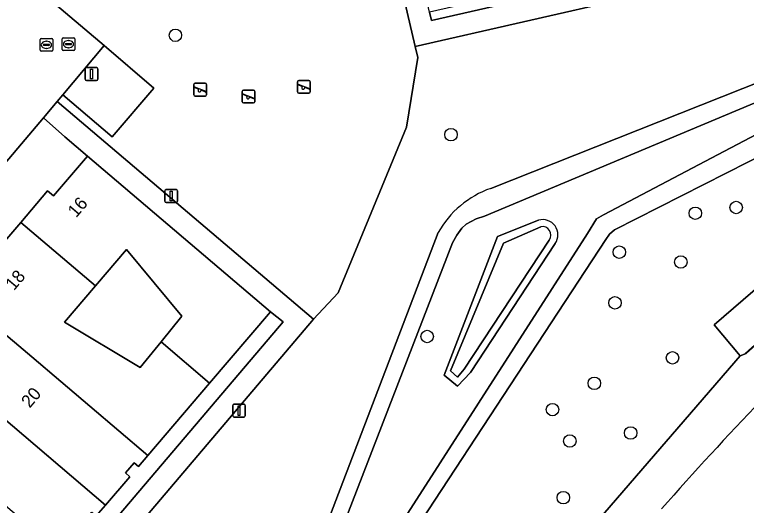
# Model space of a CAD drawing. Extents: x 156412 to 157779, y 382335 to 383768.
# Drawn here: x 157292.5 to 157349.8, y 382881.4 to 382919.8 of the extents above; entities that cross this region are included whole.
import ezdxf

# ---------------------------------------------------------------- set-up
doc = ezdxf.new("R2010")
doc.units = 0
for name, color, linetype in [('IMGEO_Berm_groen', 7, 'Continuous'), ('IMGEO_Boom', 7, 'Continuous'), ('IMGEO_Erf', 7, 'Continuous'), ('IMGEO_Groenvoorziening', 7, 'Continuous'), ('IMGEO_Lichtmast', 7, 'Continuous'), ('IMGEO_Muur', 7, 'Continuous'), ('IMGEO_Oever', 7, 'Continuous'), ('IMGEO_OVBaan_gesloten', 7, 'Continuous'), ('IMGEO_Pand', 7, 'Continuous'), ('IMGEO_Pand_nummerreeks', 7, 'Continuous'), ('IMGEO_Parkeervlak_open', 7, 'Continuous'), ('IMGEO_Rijbaan_lokaal_open', 7, 'Continuous'), ('IMGEO_Rioolput', 7, 'Continuous'), ('IMGEO_Speelvoorziening', 7, 'Continuous'), ('IMGEO_Voetpad_open', 7, 'Continuous'), ('IMGEO_Waterloop', 7, 'Continuous')]:
    doc.layers.add(name, color=color, linetype=linetype)

msp = doc.modelspace()

# ---------------------------------------------------------------- linework, layer by layer
at = {"layer": 'IMGEO_Berm_groen'}
msp.add_lwpolyline([(157373.722, 382914.676), (157349.831, 382893.256), (157349.359, 382893.079), (157320.879, 382860.082), (157281.013, 382813.937)], dxfattribs=at)
msp.add_arc((157527.185, 382719.591), 244.806, 133.32794, 138.72246, dxfattribs=at)
at = {"layer": 'IMGEO_Boom'}
for centre in [(157305.119, 382918.211), (157326.705, 382910.422), (157349.044, 382904.712), (157345.844, 382904.258), (157339.892, 382901.203), (157344.711, 382900.431), (157339.555, 382897.233), (157324.842, 382894.6), (157344.063, 382892.926), (157337.943, 382890.931), (157334.665, 382888.867), (157340.789, 382887.036), (157336.013, 382886.4), (157335.503, 382881.966)]:
    msp.add_circle(centre, 0.489, dxfattribs=at)
at = {"layer": 'IMGEO_Erf'}
for points in [[(157342.217, 382923.267), (157342.06, 382923.95), (157339.512, 382923.363), (157332.274, 382921.696), (157325.035, 382920.028), (157325.185, 382919.369)], [(157290.981, 382895.438), (157288.607, 382897.446), (157290.313, 382899.465), (157291.233, 382900.554), (157290.775, 382900.941), (157292.999, 382903.545), (157295.11, 382906.017), (157295.567, 382905.629), (157298.225, 382908.732), (157296.453, 382910.244), (157294.776, 382911.748), (157265.393, 382876.998), (157274.951, 382868.889), (157278.261, 382872.769), (157277.35, 382873.543), (157280.929, 382877.765), (157282.756, 382876.214), (157285.778, 382879.758), (157283.935, 382881.322), (157287.248, 382885.212), (157290.562, 382889.101), (157287.678, 382891.555)], [(157301.274, 382901.407), (157298.853, 382898.565), (157296.432, 382895.723), (157302.365, 382892.157), (157303.997, 382894.173), (157305.628, 382896.19)]]:
    msp.add_lwpolyline(points, close=True, dxfattribs=at)
msp.add_lwpolyline([(157284.125, 382861.119), (157313.553, 382895.755), (157312.559, 382896.541), (157307.79, 382890.946), (157302.95, 382885.269), (157302.222, 382884.415), (157301.875, 382884.703), (157301.198, 382883.914), (157301.554, 382883.608), (157299.639, 382881.378), (157298.919, 382880.54)], dxfattribs=at)
at = {"layer": 'IMGEO_Groenvoorziening'}
for points in [[(157290.21, 382927.487), (157289.585, 382925.825), (157299.524, 382917.396), (157303.418, 382914.068), (157300.174, 382910.245), (157296.294, 382913.532), (157295.844, 382913.011), (157315.93, 382895.952), (157317.871, 382898.013), (157323.213, 382911.013), (157324.109, 382916.46), (157323.902, 382917.33), (157319.957, 382934.291), (157318.292, 382934.039)], [(157351.439, 382923.66), (157340.87, 382921.221), (157323.902, 382917.33), (157324.109, 382916.46), (157323.213, 382911.013), (157317.871, 382898.013), (157315.93, 382895.952), (157284.331, 382858.721), (157268.246, 382872.397), (157264.866, 382868.466), (157260.95, 382871.751), (157261.01, 382870.016), (157285.99, 382849.057), (157277.665, 382838.783), (157278.326, 382838.158), (157278.952, 382837.565), (157279.255, 382836.519), (157278.273, 382832.666), (157276.469, 382830.864), (157275, 382831.282), (157272.703, 382832.453), (157263.316, 382840.292), (157256.97, 382845.563), (157254.367, 382847.162)], [(157329.827, 382906.204), (157356.164, 382916.637), (157361.783, 382919.193), (157361.803, 382919.202), (157362.388, 382919.258), (157366.253, 382919.628)], [(157349.359, 382893.079), (157347.316, 382895.509), (157371.577, 382916.436), (157372.852, 382916.484), (157373.722, 382914.676), (157375.335, 382916.068), (157377.123, 382917.384), (157378.606, 382918.417)], [(157367.563, 382914.975), (157367.399, 382914.933), (157363.876, 382914.04), (157363.685, 382913.992), (157363.281, 382913.89), (157361.596, 382913.462), (157361.514, 382913.441), (157358.765, 382912.735), (157339.527, 382902.948), (157339.131, 382902.612), (157338.837, 382902.187), (157316.868, 382868.708)], [(157333.556, 382903.715), (157330.364, 382902.439), (157326.179, 382891.57), (157327.205, 382890.714), (157328.225, 382891.771)], [(157295.177, 382855.085), (157312.772, 382869.433), (157313.287, 382870.25), (157325.697, 382902.742)], [(157333.744, 382903.197), (157330.83, 382901.924), (157326.676, 382891.894), (157327.226, 382891.404), (157327.744, 382892.043)], [(157327.744, 382892.043), (157327.226, 382891.404), (157326.676, 382891.894), (157330.83, 382901.924), (157333.744, 382903.197)], [(157327.744, 382892.043), (157334.411, 382902.159)], [(157334.411, 382902.159), (157327.744, 382892.043)], [(157328.225, 382891.771), (157334.87, 382901.886)], [(157281.013, 382813.937), (157320.879, 382860.082), (157349.359, 382893.079)]]:
    msp.add_lwpolyline(points, dxfattribs=at)
msp.add_lwpolyline([(157373.722, 382914.676), (157372.852, 382916.484), (157371.577, 382916.436), (157347.316, 382895.509), (157349.359, 382893.079), (157349.831, 382893.256)], close=True, dxfattribs=at)
for centre, radius, start, end in [((157332.344, 382899.007), 7.625, 109.27699, 150.6663), ((157333.885, 382902.565), 1.196, 325.44719, 105.94166), ((157333.878, 382902.55), 0.661, 323.79087, 101.65727), ((157333.878, 382902.55), 0.661, 323.79087, 101.65727)]:
    msp.add_arc(centre, radius, start, end, dxfattribs=at)
at = {"layer": 'IMGEO_Lichtmast'}
for p, q in [((157298.045, 382914.771), (157298.045, 382915.571)), ((157298.045, 382915.571), (157298.045, 382914.771)), ((157298.145, 382915.671), (157298.935, 382915.671)), ((157298.935, 382915.671), (157298.145, 382915.671)), ((157299.035, 382915.571), (157299.035, 382914.771)), ((157299.035, 382914.771), (157299.035, 382915.571)), ((157298.935, 382914.671), (157298.145, 382914.671)), ((157298.145, 382914.671), (157298.935, 382914.671)), ((157304.282, 382905.207), (157304.282, 382906.007)), ((157304.282, 382906.007), (157304.282, 382905.207)), ((157304.382, 382906.107), (157305.172, 382906.107)), ((157305.172, 382906.107), (157304.382, 382906.107)), ((157305.272, 382906.007), (157305.272, 382905.207)), ((157305.272, 382905.207), (157305.272, 382906.007)), ((157305.172, 382905.107), (157304.382, 382905.107)), ((157304.382, 382905.107), (157305.172, 382905.107)), ((157309.605, 382888.383), (157309.605, 382889.183)), ((157309.605, 382889.183), (157309.605, 382888.383)), ((157309.705, 382889.283), (157310.495, 382889.283)), ((157310.495, 382889.283), (157309.705, 382889.283)), ((157310.595, 382889.183), (157310.595, 382888.383)), ((157310.595, 382888.383), (157310.595, 382889.183)), ((157310.495, 382888.283), (157309.705, 382888.283)), ((157309.705, 382888.283), (157310.495, 382888.283))]:
    msp.add_line(p, q, dxfattribs=at)
for points in [[(157298.465, 382915.546), (157298.615, 382915.546), (157298.615, 382914.796), (157298.465, 382914.796), (157298.465, 382915.546)], [(157304.702, 382905.982), (157304.852, 382905.982), (157304.852, 382905.232), (157304.702, 382905.232), (157304.702, 382905.982)], [(157310.025, 382889.158), (157310.175, 382889.158), (157310.175, 382888.408), (157310.025, 382888.408), (157310.025, 382889.158)]]:
    msp.add_lwpolyline(points, dxfattribs=at)
for centre, start, end in [((157298.145, 382915.571), 90, 180), ((157298.145, 382915.571), 90, 180), ((157298.935, 382915.571), 0, 90), ((157298.935, 382915.571), 360, 90), ((157298.145, 382914.771), 180, 270), ((157298.145, 382914.771), 180, 270), ((157298.935, 382914.771), 270, 0), ((157298.935, 382914.771), 270, 0), ((157304.382, 382906.007), 90, 180), ((157304.382, 382906.007), 90, 180), ((157305.172, 382906.007), 0, 90), ((157305.172, 382906.007), 360, 90), ((157304.382, 382905.207), 180, 270), ((157304.382, 382905.207), 180, 270), ((157305.172, 382905.207), 270, 0), ((157305.172, 382905.207), 270, 0), ((157309.705, 382889.183), 90, 180), ((157309.705, 382889.183), 90, 180), ((157310.495, 382889.183), 0, 90), ((157310.495, 382889.183), 360, 90), ((157309.705, 382888.383), 180, 270), ((157309.705, 382888.383), 180, 270), ((157310.495, 382888.383), 270, 0), ((157310.495, 382888.383), 270, 0)]:
    msp.add_arc(centre, 0.1, start, end, dxfattribs=at)
at = {"layer": 'IMGEO_Muur'}
msp.add_lwpolyline([(157373.66, 382914.719), (157349.758, 382893.275)], dxfattribs=at)
at = {"layer": 'IMGEO_Oever'}
for points in [[(157356.164, 382916.637), (157329.827, 382906.204)], [(157358.603, 382914.631), (157338.664, 382904.124), (157338.101, 382903.819), (157337.404, 382902.665), (157317.316, 382871.383), (157315.611, 382868.742), (157315.123, 382868.225), (157296.595, 382852.668), (157296.134, 382853.285), (157295.616, 382853.868), (157313.206, 382868.212), (157313.942, 382868.867), (157314.312, 382869.57), (157326.819, 382901.932), (157327.167, 382902.546), (157327.565, 382903.098), (157327.895, 382903.411), (157328.668, 382903.821), (157329.332, 382904.042), (157353.697, 382914.238)], [(157338.837, 382902.187), (157339.131, 382902.612), (157339.527, 382902.948), (157358.765, 382912.735)], [(157325.697, 382902.742), (157313.287, 382870.25), (157312.772, 382869.433), (157295.177, 382855.085)], [(157316.868, 382868.708), (157338.837, 382902.187)]]:
    msp.add_lwpolyline(points, dxfattribs=at)
msp.add_arc((157332.344, 382899.007), 7.625, 109.27699, 150.6663, dxfattribs=at)
at = {"layer": 'IMGEO_OVBaan_gesloten'}
msp.add_arc((157527.185, 382719.591), 244.806, 133.32794, 138.72246, dxfattribs=at)
at = {"layer": 'IMGEO_Pand'}
for points in [[(157312.559, 382896.541), (157298.225, 382908.732), (157295.567, 382905.629), (157295.11, 382906.017), (157292.999, 382903.545), (157298.853, 382898.565), (157301.274, 382901.407), (157305.628, 382896.19), (157303.997, 382894.173), (157307.79, 382890.946)], [(157303.997, 382894.173), (157302.365, 382892.157), (157296.432, 382895.723), (157298.853, 382898.565), (157292.999, 382903.545), (157290.775, 382900.941), (157291.233, 382900.554), (157290.313, 382899.465), (157288.607, 382897.446), (157290.981, 382895.438), (157293.875, 382892.991), (157302.95, 382885.269), (157307.79, 382890.946)], [(157293.875, 382892.991), (157290.981, 382895.438), (157287.678, 382891.555), (157290.562, 382889.101), (157299.639, 382881.378), (157301.554, 382883.608), (157301.198, 382883.914), (157301.875, 382884.703), (157302.222, 382884.415), (157302.95, 382885.269)], [(157290.562, 382889.101), (157287.248, 382885.212), (157296.339, 382877.477), (157298.252, 382879.726), (157297.894, 382880.031), (157298.568, 382880.823), (157298.919, 382880.54), (157299.639, 382881.378)]]:
    msp.add_lwpolyline(points, close=True, dxfattribs=at)
at = {"layer": 'IMGEO_Parkeervlak_open'}
msp.add_lwpolyline([(157299.524, 382917.396), (157296.294, 382913.532), (157300.174, 382910.245), (157303.418, 382914.068)], close=True, dxfattribs=at)
at = {"layer": 'IMGEO_Rijbaan_lokaal_open'}
msp.add_lwpolyline([(157251.17, 382958.677), (157213.752, 382914.595), (157212.634, 382913.276), (157212.434, 382913.008), (157253.972, 382877.709), (157254.941, 382876.885), (157260.95, 382871.751), (157264.321, 382875.731), (157265.393, 382876.998), (157294.776, 382911.748), (157295.844, 382913.011), (157296.294, 382913.532), (157299.524, 382917.396), (157289.585, 382925.825), (157282.583, 382931.763), (157265.218, 382946.505), (157261.805, 382949.403), (157261.494, 382949.64), (157257.731, 382952.919), (157257.728, 382952.922)], close=True, dxfattribs=at)
at = {"layer": 'IMGEO_Rioolput'}
for p, q in [((157294.514, 382917.031), (157294.514, 382917.883)), ((157294.589, 382917.957), (157295.441, 382917.957)), ((157295.002, 382917.737), (157295.027, 382917.737)), ((157295.515, 382917.883), (157295.515, 382917.031)), ((157296.243, 382917.09), (157296.243, 382917.942)), ((157296.318, 382918.016), (157297.17, 382918.016)), ((157296.731, 382917.796), (157296.756, 382917.796)), ((157297.244, 382917.942), (157297.244, 382917.09)), ((157294.773, 382917.451), (157294.773, 382917.463)), ((157295.211, 382917.414), (157294.813, 382917.414)), ((157294.816, 382917.5), (157295.214, 382917.5)), ((157295.025, 382917.177), (157295, 382917.177)), ((157295.257, 382917.463), (157295.257, 382917.451)), ((157296.502, 382917.51), (157296.502, 382917.522)), ((157296.94, 382917.473), (157296.542, 382917.473)), ((157296.545, 382917.559), (157296.943, 382917.559)), ((157296.754, 382917.236), (157296.729, 382917.236)), ((157296.986, 382917.522), (157296.986, 382917.51)), ((157295.441, 382916.957), (157294.589, 382916.957)), ((157297.17, 382917.016), (157296.318, 382917.016))]:
    msp.add_line(p, q, dxfattribs=at)
for points in [[(157294.514, 382917.031), (157294.514, 382917.883)], [(157294.589, 382917.957), (157295.441, 382917.957)], [(157295.515, 382917.883), (157295.515, 382917.031)], [(157296.243, 382917.09), (157296.243, 382917.942)], [(157296.318, 382918.016), (157297.17, 382918.016)], [(157297.244, 382917.942), (157297.244, 382917.09)], [(157295.441, 382916.957), (157294.589, 382916.957)], [(157297.17, 382917.016), (157296.318, 382917.016)]]:
    msp.add_lwpolyline(points, dxfattribs=at)
for centre, radius, start, end in [((157294.591, 382917.881), 0.0765, 91.55205, 178.44795), ((157294.591, 382917.881), 0.0765, 91.55205, 178.44795), ((157295.439, 382917.881), 0.0765, 1.55205, 88.44795), ((157295.439, 382917.881), 0.0765, 1.55205, 88.44795), ((157296.32, 382917.94), 0.0765, 91.55205, 178.44795), ((157296.32, 382917.94), 0.0765, 91.55205, 178.44795), ((157297.168, 382917.94), 0.0765, 1.55205, 88.44795), ((157297.168, 382917.94), 0.0765, 1.55205, 88.44795), ((157294.813, 382917.46), 0.0403, 85.87752, 175.75265), ((157294.81, 382917.45), 0.0366, 178.93798, 274.71019), ((157295.214, 382917.457), 0.043, 264.86636, 352.45326), ((157295.218, 382917.462), 0.0386, 1.73085, 96.63898), ((157296.32, 382917.092), 0.0765, 181.55205, 268.44795), ((157296.32, 382917.092), 0.0765, 181.55205, 268.44795), ((157296.542, 382917.519), 0.0403, 85.87752, 175.75265), ((157296.539, 382917.509), 0.0366, 178.93798, 274.71019), ((157296.943, 382917.516), 0.043, 264.86636, 352.45326), ((157296.947, 382917.521), 0.0386, 1.73085, 96.63898), ((157297.168, 382917.092), 0.0765, 271.55205, 358.44795), ((157297.168, 382917.092), 0.0765, 271.55205, 358.44795), ((157294.591, 382917.033), 0.0765, 181.55205, 268.44795), ((157294.591, 382917.033), 0.0765, 181.55205, 268.44795), ((157295.439, 382917.033), 0.0765, 271.55205, 358.44795), ((157295.439, 382917.033), 0.0765, 271.55205, 358.44795)]:
    msp.add_arc(centre, radius, start, end, dxfattribs=at)
for centre, major_axis, ratio, start_param, end_param in [((157295.001, 382917.457), (-0.387, 0.002), 0.722429, 4.712389, 7.853982), ((157295.026, 382917.457), (-0.39, 0.002), 0.717154, 1.570796, 4.712389), ((157296.73, 382917.516), (-0.387, 0.002), 0.722429, 4.712389, 7.853982), ((157296.755, 382917.516), (-0.39, 0.002), 0.717154, 1.570796, 4.712389)]:
    msp.add_ellipse(centre, major_axis=major_axis, ratio=ratio, start_param=start_param, end_param=end_param, dxfattribs=at)
at = {"layer": 'IMGEO_Speelvoorziening'}
for p, q in [((157306.555, 382913.548), (157306.555, 382914.348)), ((157306.555, 382914.348), (157306.555, 382913.548)), ((157306.655, 382914.448), (157307.445, 382914.448)), ((157307.445, 382914.448), (157306.655, 382914.448)), ((157307.545, 382914.348), (157307.545, 382913.548)), ((157307.545, 382913.548), (157307.545, 382914.348)), ((157314.678, 382913.764), (157314.678, 382914.564)), ((157314.678, 382914.564), (157314.678, 382913.764)), ((157315.061, 382914.192), (157314.722, 382914.329)), ((157314.747, 382914.389), (157315.623, 382914.036)), ((157314.778, 382914.664), (157315.568, 382914.664)), ((157315.568, 382914.664), (157314.778, 382914.664)), ((157315.668, 382914.564), (157315.668, 382913.764)), ((157315.668, 382913.764), (157315.668, 382914.564)), ((157306.938, 382913.976), (157306.599, 382914.113)), ((157306.624, 382914.173), (157307.5, 382913.82)), ((157307.476, 382913.76), (157307.136, 382913.897)), ((157310.344, 382913.002), (157310.344, 382913.802)), ((157310.344, 382913.802), (157310.344, 382913.002)), ((157310.413, 382913.627), (157311.289, 382913.274)), ((157310.444, 382913.902), (157311.234, 382913.902)), ((157311.234, 382913.902), (157310.444, 382913.902)), ((157311.334, 382913.802), (157311.334, 382913.002)), ((157311.334, 382913.002), (157311.334, 382913.802)), ((157315.568, 382913.664), (157314.778, 382913.664)), ((157314.778, 382913.664), (157315.568, 382913.664)), ((157315.599, 382913.976), (157315.259, 382914.113)), ((157307.445, 382913.448), (157306.655, 382913.448)), ((157306.655, 382913.448), (157307.445, 382913.448)), ((157310.727, 382913.43), (157310.388, 382913.567)), ((157311.265, 382913.214), (157310.925, 382913.351)), ((157311.234, 382912.902), (157310.444, 382912.902)), ((157310.444, 382912.902), (157311.234, 382912.902))]:
    msp.add_line(p, q, dxfattribs=at)
for centre, radius, start, end in [((157306.655, 382914.348), 0.1, 90, 180), ((157306.655, 382914.348), 0.1, 90, 180), ((157307.445, 382914.348), 0.1, 0, 90), ((157307.445, 382914.348), 0.1, 360, 90), ((157314.778, 382914.564), 0.1, 90, 180), ((157314.778, 382914.564), 0.1, 90, 180), ((157314.735, 382914.359), 0.0327, 68.07798, 248.07798), ((157315.14, 382914.102), 0.12, 130.99278, 5.16318), ((157315.568, 382914.564), 0.1, 0, 90), ((157315.568, 382914.564), 0.1, 360, 90), ((157306.612, 382914.143), 0.0327, 68.07798, 248.07798), ((157307.017, 382913.886), 0.12, 130.99278, 5.16318), ((157307.488, 382913.79), 0.0327, 248.07798, 68.07798), ((157310.444, 382913.802), 0.1, 90, 180), ((157310.444, 382913.802), 0.1, 90, 180), ((157310.401, 382913.597), 0.0327, 68.07798, 248.07798), ((157311.234, 382913.802), 0.1, 0, 90), ((157311.234, 382913.802), 0.1, 360, 90), ((157314.778, 382913.764), 0.1, 180, 270), ((157314.778, 382913.764), 0.1, 180, 270), ((157315.568, 382913.764), 0.1, 270, 0), ((157315.568, 382913.764), 0.1, 270, 0), ((157315.611, 382914.006), 0.0327, 248.07798, 68.07798), ((157306.655, 382913.548), 0.1, 180, 270), ((157306.655, 382913.548), 0.1, 180, 270), ((157307.445, 382913.548), 0.1, 270, 0), ((157307.445, 382913.548), 0.1, 270, 0), ((157310.806, 382913.34), 0.12, 130.99278, 5.16318), ((157311.277, 382913.244), 0.0327, 248.07798, 68.07798), ((157310.444, 382913.002), 0.1, 180, 270), ((157310.444, 382913.002), 0.1, 180, 270), ((157311.234, 382913.002), 0.1, 270, 0), ((157311.234, 382913.002), 0.1, 270, 0)]:
    msp.add_arc(centre, radius, start, end, dxfattribs=at)
at = {"layer": 'IMGEO_Voetpad_open'}
msp.add_lwpolyline([(157352.537, 382925.644), (157349.545, 382924.955), (157345.881, 382924.111), (157342.217, 382923.267), (157325.185, 382919.369), (157325.035, 382920.028), (157320.815, 382938.349), (157320.445, 382939.78), (157320.194, 382940.817), (157319.074, 382945.727), (157317.386, 382945.346), (157318.019, 382942.624), (157318.77, 382939.395), (157319.957, 382934.291), (157323.902, 382917.33), (157340.87, 382921.221), (157351.439, 382923.66)], dxfattribs=at)
msp.add_lwpolyline([(157265.393, 382876.998), (157264.321, 382875.731), (157268.246, 382872.397), (157284.331, 382858.721), (157315.93, 382895.952), (157295.844, 382913.011), (157294.776, 382911.748), (157296.453, 382910.244), (157298.225, 382908.732), (157312.559, 382896.541), (157313.553, 382895.755), (157284.125, 382861.119), (157283.136, 382861.925), (157274.951, 382868.889)], close=True, dxfattribs=at)
at = {"layer": 'IMGEO_Waterloop'}
msp.add_lwpolyline([(157361.066, 382915.514), (157362.73, 382915.841), (157362.373, 382917.103), (157359.326, 382916.394), (157353.697, 382914.238), (157329.332, 382904.042), (157328.668, 382903.821), (157327.895, 382903.411), (157327.565, 382903.098), (157327.167, 382902.546), (157326.819, 382901.932), (157314.312, 382869.57), (157313.942, 382868.867), (157313.206, 382868.212), (157295.616, 382853.868), (157296.134, 382853.285), (157296.595, 382852.668), (157315.123, 382868.225), (157315.611, 382868.742), (157317.316, 382871.383), (157337.404, 382902.665), (157338.101, 382903.819), (157338.664, 382904.124), (157358.603, 382914.631)], close=True, dxfattribs=at)
for points in [[(157326.179, 382891.57), (157330.364, 382902.439), (157333.556, 382903.715)], [(157334.87, 382901.886), (157328.225, 382891.771), (157327.205, 382890.714), (157326.179, 382891.57)]]:
    msp.add_lwpolyline(points, dxfattribs=at)
msp.add_arc((157333.885, 382902.565), 1.196, 325.44719, 105.94166, dxfattribs=at)

# ---------------------------------------------------------------- texts
at = {"layer": 'IMGEO_Pand_nummerreeks'}
for s, rotation, p in [('16', 49.41761, (157297.344, 382903.86)), ('18', 49.80722, (157292.468, 382898.143)), ('20', 49.57231, (157293.705, 382888.936))]:
    msp.add_text(s, height=1, rotation=rotation, dxfattribs=at).set_placement(p)

doc.saveas('drawing.dxf')
